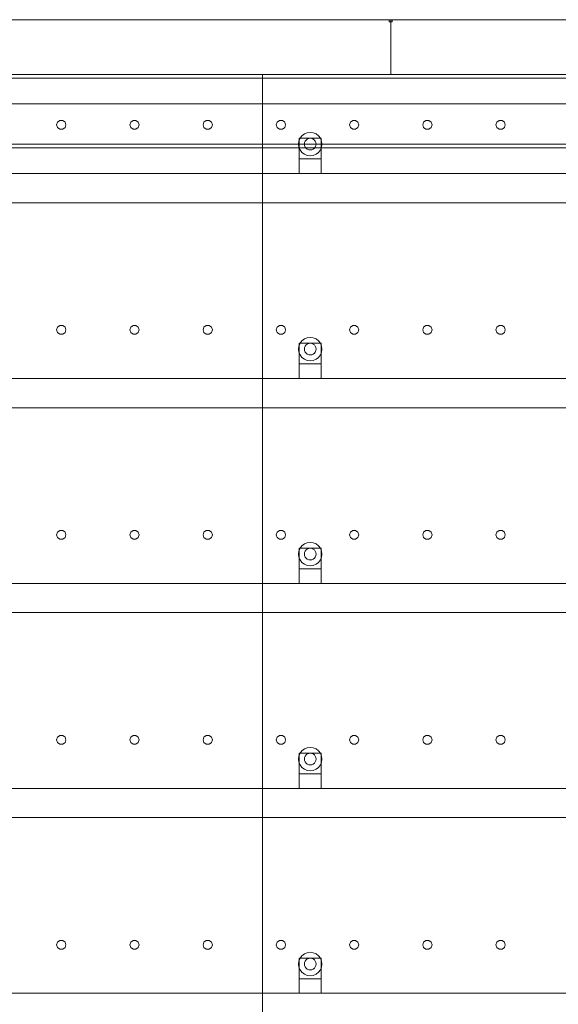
# Model space of a CAD drawing. Header units: millimetres. Extents: x -1970 to 61924, y -58230 to 6847.
# Tile 863 of 925: x 53704 to 54440, y 1655 to 3000. Entities that reach past the tile are written whole.
import ezdxf

# ---------------------------------------------------------------- set-up
doc = ezdxf.new("R2010")
doc.units = ezdxf.units.MM
doc.layers.add('lateral_secador', color=7, linetype='Continuous', lineweight=0)

msp = doc.modelspace()

# ---------------------------------------------------------------- linework, layer by layer
at = {"layer": 'lateral_secador'}
for p, q in [((53211.134, 3000), (54211.134, 3000)), ((54209.134, 3000), (54213.134, 3000)), ((54209.134, 3000), (54209.134, 2997)), ((54211.134, 2925), (54211.134, 3000)), ((54211.134, 3000), (55211.134, 3000)), ((54213.134, 2997), (54213.134, 3000)), ((54209.134, 2997), (54213.134, 2997)), ((40461.134, 2925), (60461.134, 2925)), ((40461.134, 2920), (60461.134, 2920)), ((53211.134, 2925), (54211.134, 2925)), ((53461.134, 2925), (54036.134, 2925)), ((54036.134, 0), (54036.134, 2925)), ((54036.134, 2925), (54461.134, 2925)), ((54036.134, 2925), (54036.134, 1400)), ((54211.134, 2925), (55211.134, 2925)), ((40461.134, 2885), (60461.134, 2885)), ((53755.997, 2860.082), (53754.784, 2856.35)), ((53754.784, 2856.35), (53755.997, 2852.618)), ((53759.172, 2862.389), (53755.997, 2860.082)), ((53755.997, 2852.618), (53759.172, 2850.311)), ((53763.096, 2862.389), (53759.172, 2862.389)), ((53766.271, 2860.082), (53763.096, 2862.389)), ((53763.096, 2850.311), (53766.271, 2852.618)), ((53767.484, 2856.35), (53766.271, 2860.082)), ((53766.271, 2852.618), (53767.484, 2856.35)), ((53855.997, 2860.082), (53854.784, 2856.35)), ((53854.784, 2856.35), (53855.997, 2852.618)), ((53859.172, 2862.389), (53855.997, 2860.082)), ((53855.997, 2852.618), (53859.172, 2850.311)), ((53863.096, 2862.389), (53859.172, 2862.389)), ((53866.271, 2860.082), (53863.096, 2862.389)), ((53863.096, 2850.311), (53866.271, 2852.618)), ((53867.484, 2856.35), (53866.271, 2860.082)), ((53866.271, 2852.618), (53867.484, 2856.35)), ((53955.997, 2860.082), (53954.784, 2856.35)), ((53954.784, 2856.35), (53955.997, 2852.618)), ((53959.172, 2862.389), (53955.997, 2860.082)), ((53955.997, 2852.618), (53959.172, 2850.311)), ((53963.096, 2862.389), (53959.172, 2862.389)), ((53966.271, 2860.082), (53963.096, 2862.389)), ((53963.096, 2850.311), (53966.271, 2852.618)), ((53967.484, 2856.35), (53966.271, 2860.082)), ((53966.271, 2852.618), (53967.484, 2856.35)), ((54055.997, 2860.082), (54054.784, 2856.35)), ((54054.784, 2856.35), (54055.997, 2852.618)), ((54059.172, 2862.389), (54055.997, 2860.082)), ((54055.997, 2852.618), (54059.172, 2850.311)), ((54063.096, 2862.389), (54059.172, 2862.389)), ((54066.271, 2860.082), (54063.096, 2862.389)), ((54063.096, 2850.311), (54066.271, 2852.618)), ((54067.484, 2856.35), (54066.271, 2860.082)), ((54066.271, 2852.618), (54067.484, 2856.35)), ((54155.997, 2860.082), (54154.784, 2856.35)), ((54154.784, 2856.35), (54155.997, 2852.618)), ((54159.172, 2862.389), (54155.997, 2860.082)), ((54155.997, 2852.618), (54159.172, 2850.311)), ((54163.096, 2862.389), (54159.172, 2862.389)), ((54166.271, 2860.082), (54163.096, 2862.389)), ((54163.096, 2850.311), (54166.271, 2852.618)), ((54167.484, 2856.35), (54166.271, 2860.082)), ((54166.271, 2852.618), (54167.484, 2856.35)), ((54255.997, 2860.082), (54254.784, 2856.35)), ((54254.784, 2856.35), (54255.997, 2852.618)), ((54259.172, 2862.389), (54255.997, 2860.082)), ((54255.997, 2852.618), (54259.172, 2850.311)), ((54263.096, 2862.389), (54259.172, 2862.389)), ((54266.271, 2860.082), (54263.096, 2862.389)), ((54263.096, 2850.311), (54266.271, 2852.618)), ((54267.484, 2856.35), (54266.271, 2860.082)), ((54266.271, 2852.618), (54267.484, 2856.35)), ((54355.997, 2860.082), (54354.784, 2856.35)), ((54354.784, 2856.35), (54355.997, 2852.618)), ((54359.172, 2862.389), (54355.997, 2860.082)), ((54355.997, 2852.618), (54359.172, 2850.311)), ((54363.096, 2862.389), (54359.172, 2862.389)), ((54366.271, 2860.082), (54363.096, 2862.389)), ((54363.096, 2850.311), (54366.271, 2852.618)), ((54367.484, 2856.35), (54366.271, 2860.082)), ((54366.271, 2852.618), (54367.484, 2856.35)), ((53759.172, 2850.311), (53763.096, 2850.311)), ((53859.172, 2850.311), (53863.096, 2850.311)), ((53959.172, 2850.311), (53963.096, 2850.311)), ((54059.172, 2850.311), (54063.096, 2850.311)), ((54087.277, 2838), (54085.679, 2834.141)), ((54086.134, 2838), (54116.134, 2838)), ((54086.134, 2838), (54086.134, 2810)), ((54089.82, 2841.314), (54087.277, 2838)), ((54093.134, 2843.856), (54089.82, 2841.314)), ((54096.993, 2845.455), (54093.134, 2843.856)), ((54101.134, 2846), (54096.993, 2845.455)), ((54101.134, 2838), (54099.063, 2837.727)), ((54105.275, 2845.455), (54101.134, 2846)), ((54103.204, 2837.727), (54101.134, 2838)), ((54109.134, 2843.856), (54105.275, 2845.455)), ((54112.448, 2841.314), (54109.134, 2843.856)), ((54114.99, 2838), (54112.448, 2841.314)), ((54116.589, 2834.141), (54114.99, 2838)), ((54116.134, 2810), (54116.134, 2838)), ((54159.172, 2850.311), (54163.096, 2850.311)), ((54259.172, 2850.311), (54263.096, 2850.311)), ((54359.172, 2850.311), (54363.096, 2850.311)), ((40461.134, 2830), (60461.134, 2830)), ((40461.134, 2825), (60461.134, 2825)), ((54085.679, 2834.141), (54085.134, 2830)), ((54085.134, 2830), (54085.679, 2825.859)), ((54085.679, 2825.859), (54087.277, 2822)), ((54093.406, 2832.071), (54093.134, 2830)), ((54093.134, 2830), (54093.406, 2827.929)), ((54094.206, 2834), (54093.406, 2832.071)), ((54093.406, 2827.929), (54094.206, 2826)), ((54095.477, 2835.657), (54094.206, 2834)), ((54094.206, 2826), (54095.477, 2824.343)), ((54097.134, 2836.928), (54095.477, 2835.657)), ((54099.063, 2837.727), (54097.134, 2836.928)), ((54105.134, 2836.928), (54103.204, 2837.727)), ((54106.791, 2835.657), (54105.134, 2836.928)), ((54108.062, 2834), (54106.791, 2835.657)), ((54106.791, 2824.343), (54108.062, 2826)), ((54108.861, 2832.071), (54108.062, 2834)), ((54108.062, 2826), (54108.861, 2827.929)), ((54109.134, 2830), (54108.861, 2832.071)), ((54108.861, 2827.929), (54109.134, 2830)), ((54114.99, 2822), (54116.589, 2825.859)), ((54117.134, 2830), (54116.589, 2834.141)), ((54116.589, 2825.859), (54117.134, 2830)), ((54087.277, 2822), (54089.82, 2818.686)), ((54089.82, 2818.686), (54093.134, 2816.144)), ((54093.134, 2816.144), (54096.993, 2814.545)), ((54095.477, 2824.343), (54097.134, 2823.072)), ((54096.993, 2814.545), (54101.134, 2814)), ((54097.134, 2823.072), (54099.063, 2822.273)), ((54099.063, 2822.273), (54101.134, 2822)), ((54101.134, 2822), (54103.204, 2822.273)), ((54101.134, 2814), (54105.275, 2814.545)), ((54103.204, 2822.273), (54105.134, 2823.072)), ((54105.134, 2823.072), (54106.791, 2824.343)), ((54105.275, 2814.545), (54109.134, 2816.144)), ((54109.134, 2816.144), (54112.448, 2818.686)), ((54112.448, 2818.686), (54114.99, 2822)), ((54086.134, 2810), (54116.134, 2810)), ((54086.134, 2810), (54086.134, 2790)), ((54116.134, 2790), (54116.134, 2810)), ((40811.134, 2790), (60111.134, 2790)), ((54086.134, 2790), (54116.134, 2790)), ((40811.134, 2750), (60111.134, 2750)), ((53755.997, 2580.082), (53754.784, 2576.35)), ((53754.784, 2576.35), (53755.997, 2572.618)), ((53759.172, 2582.389), (53755.997, 2580.082)), ((53755.997, 2572.618), (53759.172, 2570.311)), ((53763.096, 2582.389), (53759.172, 2582.389)), ((53759.172, 2570.311), (53763.096, 2570.311)), ((53766.271, 2580.082), (53763.096, 2582.389)), ((53763.096, 2570.311), (53766.271, 2572.618)), ((53767.484, 2576.35), (53766.271, 2580.082)), ((53766.271, 2572.618), (53767.484, 2576.35)), ((53855.997, 2580.082), (53854.784, 2576.35)), ((53854.784, 2576.35), (53855.997, 2572.618)), ((53859.172, 2582.389), (53855.997, 2580.082)), ((53855.997, 2572.618), (53859.172, 2570.311)), ((53863.096, 2582.389), (53859.172, 2582.389)), ((53859.172, 2570.311), (53863.096, 2570.311)), ((53866.271, 2580.082), (53863.096, 2582.389)), ((53863.096, 2570.311), (53866.271, 2572.618)), ((53867.484, 2576.35), (53866.271, 2580.082)), ((53866.271, 2572.618), (53867.484, 2576.35)), ((53955.997, 2580.082), (53954.784, 2576.35)), ((53954.784, 2576.35), (53955.997, 2572.618)), ((53959.172, 2582.389), (53955.997, 2580.082)), ((53955.997, 2572.618), (53959.172, 2570.311)), ((53963.096, 2582.389), (53959.172, 2582.389)), ((53959.172, 2570.311), (53963.096, 2570.311)), ((53966.271, 2580.082), (53963.096, 2582.389)), ((53963.096, 2570.311), (53966.271, 2572.618)), ((53967.484, 2576.35), (53966.271, 2580.082)), ((53966.271, 2572.618), (53967.484, 2576.35)), ((54055.997, 2580.082), (54054.784, 2576.35)), ((54054.784, 2576.35), (54055.997, 2572.618)), ((54059.172, 2582.389), (54055.997, 2580.082)), ((54055.997, 2572.618), (54059.172, 2570.311)), ((54063.096, 2582.389), (54059.172, 2582.389)), ((54059.172, 2570.311), (54063.096, 2570.311)), ((54066.271, 2580.082), (54063.096, 2582.389)), ((54063.096, 2570.311), (54066.271, 2572.618)), ((54067.484, 2576.35), (54066.271, 2580.082)), ((54066.271, 2572.618), (54067.484, 2576.35)), ((54155.997, 2580.082), (54154.784, 2576.35)), ((54154.784, 2576.35), (54155.997, 2572.618)), ((54159.172, 2582.389), (54155.997, 2580.082)), ((54155.997, 2572.618), (54159.172, 2570.311)), ((54163.096, 2582.389), (54159.172, 2582.389)), ((54159.172, 2570.311), (54163.096, 2570.311)), ((54166.271, 2580.082), (54163.096, 2582.389)), ((54163.096, 2570.311), (54166.271, 2572.618)), ((54167.484, 2576.35), (54166.271, 2580.082)), ((54166.271, 2572.618), (54167.484, 2576.35)), ((54255.997, 2580.082), (54254.784, 2576.35)), ((54254.784, 2576.35), (54255.997, 2572.618)), ((54259.172, 2582.389), (54255.997, 2580.082)), ((54255.997, 2572.618), (54259.172, 2570.311)), ((54263.096, 2582.389), (54259.172, 2582.389)), ((54259.172, 2570.311), (54263.096, 2570.311)), ((54266.271, 2580.082), (54263.096, 2582.389)), ((54263.096, 2570.311), (54266.271, 2572.618)), ((54267.484, 2576.35), (54266.271, 2580.082)), ((54266.271, 2572.618), (54267.484, 2576.35)), ((54355.997, 2580.082), (54354.784, 2576.35)), ((54354.784, 2576.35), (54355.997, 2572.618)), ((54359.172, 2582.389), (54355.997, 2580.082)), ((54355.997, 2572.618), (54359.172, 2570.311)), ((54363.096, 2582.389), (54359.172, 2582.389)), ((54359.172, 2570.311), (54363.096, 2570.311)), ((54366.271, 2580.082), (54363.096, 2582.389)), ((54363.096, 2570.311), (54366.271, 2572.618)), ((54367.484, 2576.35), (54366.271, 2580.082)), ((54366.271, 2572.618), (54367.484, 2576.35)), ((54087.277, 2558), (54085.679, 2554.141)), ((54086.134, 2558), (54116.134, 2558)), ((54086.134, 2558), (54086.134, 2530)), ((54089.82, 2561.314), (54087.277, 2558)), ((54093.134, 2563.856), (54089.82, 2561.314)), ((54096.993, 2565.455), (54093.134, 2563.856)), ((54095.477, 2555.657), (54094.206, 2554)), ((54097.134, 2556.928), (54095.477, 2555.657)), ((54101.134, 2566), (54096.993, 2565.455)), ((54099.063, 2557.727), (54097.134, 2556.928)), ((54101.134, 2558), (54099.063, 2557.727)), ((54105.275, 2565.455), (54101.134, 2566)), ((54103.204, 2557.727), (54101.134, 2558)), ((54105.134, 2556.928), (54103.204, 2557.727)), ((54106.791, 2555.657), (54105.134, 2556.928)), ((54109.134, 2563.856), (54105.275, 2565.455)), ((54108.062, 2554), (54106.791, 2555.657)), ((54112.448, 2561.314), (54109.134, 2563.856)), ((54114.99, 2558), (54112.448, 2561.314)), ((54116.589, 2554.141), (54114.99, 2558)), ((54116.134, 2530), (54116.134, 2558)), ((54085.679, 2554.141), (54085.134, 2550)), ((54085.134, 2550), (54085.679, 2545.859)), ((54085.679, 2545.859), (54087.277, 2542)), ((54093.406, 2552.071), (54093.134, 2550)), ((54093.134, 2550), (54093.406, 2547.929)), ((54094.206, 2554), (54093.406, 2552.071)), ((54093.406, 2547.929), (54094.206, 2546)), ((54094.206, 2546), (54095.477, 2544.343)), ((54095.477, 2544.343), (54097.134, 2543.072)), ((54097.134, 2543.072), (54099.063, 2542.273)), ((54099.063, 2542.273), (54101.134, 2542)), ((54101.134, 2542), (54103.204, 2542.273)), ((54103.204, 2542.273), (54105.134, 2543.072)), ((54105.134, 2543.072), (54106.791, 2544.343)), ((54106.791, 2544.343), (54108.062, 2546)), ((54108.861, 2552.071), (54108.062, 2554)), ((54108.062, 2546), (54108.861, 2547.929)), ((54109.134, 2550), (54108.861, 2552.071)), ((54108.861, 2547.929), (54109.134, 2550)), ((54114.99, 2542), (54116.589, 2545.859)), ((54117.134, 2550), (54116.589, 2554.141)), ((54116.589, 2545.859), (54117.134, 2550)), ((54086.134, 2530), (54116.134, 2530)), ((54086.134, 2530), (54086.134, 2510)), ((54087.277, 2542), (54089.82, 2538.686)), ((54089.82, 2538.686), (54093.134, 2536.144)), ((54093.134, 2536.144), (54096.993, 2534.545)), ((54096.993, 2534.545), (54101.134, 2534)), ((54101.134, 2534), (54105.275, 2534.545)), ((54105.275, 2534.545), (54109.134, 2536.144)), ((54109.134, 2536.144), (54112.448, 2538.686)), ((54112.448, 2538.686), (54114.99, 2542)), ((54116.134, 2510), (54116.134, 2530)), ((40811.134, 2510), (60111.134, 2510)), ((54086.134, 2510), (54116.134, 2510)), ((40811.134, 2470), (60111.134, 2470)), ((53755.997, 2300.082), (53754.784, 2296.35)), ((53759.172, 2302.389), (53755.997, 2300.082)), ((53763.096, 2302.389), (53759.172, 2302.389)), ((53766.271, 2300.082), (53763.096, 2302.389)), ((53767.484, 2296.35), (53766.271, 2300.082)), ((53855.997, 2300.082), (53854.784, 2296.35)), ((53859.172, 2302.389), (53855.997, 2300.082)), ((53863.096, 2302.389), (53859.172, 2302.389)), ((53866.271, 2300.082), (53863.096, 2302.389)), ((53867.484, 2296.35), (53866.271, 2300.082)), ((53955.997, 2300.082), (53954.784, 2296.35)), ((53959.172, 2302.389), (53955.997, 2300.082)), ((53963.096, 2302.389), (53959.172, 2302.389)), ((53966.271, 2300.082), (53963.096, 2302.389)), ((53967.484, 2296.35), (53966.271, 2300.082)), ((54055.997, 2300.082), (54054.784, 2296.35)), ((54059.172, 2302.389), (54055.997, 2300.082)), ((54063.096, 2302.389), (54059.172, 2302.389)), ((54066.271, 2300.082), (54063.096, 2302.389)), ((54067.484, 2296.35), (54066.271, 2300.082)), ((54155.997, 2300.082), (54154.784, 2296.35)), ((54159.172, 2302.389), (54155.997, 2300.082)), ((54163.096, 2302.389), (54159.172, 2302.389)), ((54166.271, 2300.082), (54163.096, 2302.389)), ((54167.484, 2296.35), (54166.271, 2300.082)), ((54255.997, 2300.082), (54254.784, 2296.35)), ((54259.172, 2302.389), (54255.997, 2300.082)), ((54263.096, 2302.389), (54259.172, 2302.389)), ((54266.271, 2300.082), (54263.096, 2302.389)), ((54267.484, 2296.35), (54266.271, 2300.082)), ((54355.997, 2300.082), (54354.784, 2296.35)), ((54359.172, 2302.389), (54355.997, 2300.082)), ((54363.096, 2302.389), (54359.172, 2302.389)), ((54366.271, 2300.082), (54363.096, 2302.389)), ((54367.484, 2296.35), (54366.271, 2300.082)), ((53754.784, 2296.35), (53755.997, 2292.618)), ((53755.997, 2292.618), (53759.172, 2290.311)), ((53759.172, 2290.311), (53763.096, 2290.311)), ((53763.096, 2290.311), (53766.271, 2292.618)), ((53766.271, 2292.618), (53767.484, 2296.35)), ((53854.784, 2296.35), (53855.997, 2292.618)), ((53855.997, 2292.618), (53859.172, 2290.311)), ((53859.172, 2290.311), (53863.096, 2290.311)), ((53863.096, 2290.311), (53866.271, 2292.618)), ((53866.271, 2292.618), (53867.484, 2296.35)), ((53954.784, 2296.35), (53955.997, 2292.618)), ((53955.997, 2292.618), (53959.172, 2290.311)), ((53959.172, 2290.311), (53963.096, 2290.311)), ((53963.096, 2290.311), (53966.271, 2292.618)), ((53966.271, 2292.618), (53967.484, 2296.35)), ((54054.784, 2296.35), (54055.997, 2292.618)), ((54055.997, 2292.618), (54059.172, 2290.311)), ((54059.172, 2290.311), (54063.096, 2290.311)), ((54063.096, 2290.311), (54066.271, 2292.618)), ((54066.271, 2292.618), (54067.484, 2296.35)), ((54154.784, 2296.35), (54155.997, 2292.618)), ((54155.997, 2292.618), (54159.172, 2290.311)), ((54159.172, 2290.311), (54163.096, 2290.311)), ((54163.096, 2290.311), (54166.271, 2292.618)), ((54166.271, 2292.618), (54167.484, 2296.35)), ((54254.784, 2296.35), (54255.997, 2292.618)), ((54255.997, 2292.618), (54259.172, 2290.311)), ((54259.172, 2290.311), (54263.096, 2290.311)), ((54263.096, 2290.311), (54266.271, 2292.618)), ((54266.271, 2292.618), (54267.484, 2296.35)), ((54354.784, 2296.35), (54355.997, 2292.618)), ((54355.997, 2292.618), (54359.172, 2290.311)), ((54359.172, 2290.311), (54363.096, 2290.311)), ((54363.096, 2290.311), (54366.271, 2292.618)), ((54366.271, 2292.618), (54367.484, 2296.35)), ((54085.679, 2274.141), (54085.134, 2270)), ((54087.277, 2278), (54085.679, 2274.141)), ((54086.134, 2278), (54116.134, 2278)), ((54086.134, 2278), (54086.134, 2250)), ((54089.82, 2281.314), (54087.277, 2278)), ((54093.134, 2283.856), (54089.82, 2281.314)), ((54096.993, 2285.455), (54093.134, 2283.856)), ((54094.206, 2274), (54093.406, 2272.071)), ((54095.477, 2275.657), (54094.206, 2274)), ((54097.134, 2276.928), (54095.477, 2275.657)), ((54101.134, 2286), (54096.993, 2285.455)), ((54099.063, 2277.727), (54097.134, 2276.928)), ((54101.134, 2278), (54099.063, 2277.727)), ((54105.275, 2285.455), (54101.134, 2286)), ((54103.204, 2277.727), (54101.134, 2278)), ((54105.134, 2276.928), (54103.204, 2277.727)), ((54106.791, 2275.657), (54105.134, 2276.928)), ((54109.134, 2283.856), (54105.275, 2285.455)), ((54108.062, 2274), (54106.791, 2275.657)), ((54108.861, 2272.071), (54108.062, 2274)), ((54112.448, 2281.314), (54109.134, 2283.856)), ((54114.99, 2278), (54112.448, 2281.314)), ((54116.589, 2274.141), (54114.99, 2278)), ((54116.134, 2250), (54116.134, 2278)), ((54117.134, 2270), (54116.589, 2274.141)), ((54085.134, 2270), (54085.679, 2265.859)), ((54085.679, 2265.859), (54087.277, 2262)), ((54087.277, 2262), (54089.82, 2258.686)), ((54093.406, 2272.071), (54093.134, 2270)), ((54093.134, 2270), (54093.406, 2267.929)), ((54093.406, 2267.929), (54094.206, 2266)), ((54094.206, 2266), (54095.477, 2264.343)), ((54095.477, 2264.343), (54097.134, 2263.072)), ((54097.134, 2263.072), (54099.063, 2262.273)), ((54099.063, 2262.273), (54101.134, 2262)), ((54101.134, 2262), (54103.204, 2262.273)), ((54103.204, 2262.273), (54105.134, 2263.072)), ((54105.134, 2263.072), (54106.791, 2264.343)), ((54106.791, 2264.343), (54108.062, 2266)), ((54108.062, 2266), (54108.861, 2267.929)), ((54109.134, 2270), (54108.861, 2272.071)), ((54108.861, 2267.929), (54109.134, 2270)), ((54112.448, 2258.686), (54114.99, 2262)), ((54114.99, 2262), (54116.589, 2265.859)), ((54116.589, 2265.859), (54117.134, 2270)), ((54086.134, 2250), (54116.134, 2250)), ((54086.134, 2250), (54086.134, 2230)), ((54089.82, 2258.686), (54093.134, 2256.144)), ((54093.134, 2256.144), (54096.993, 2254.545)), ((54096.993, 2254.545), (54101.134, 2254)), ((54101.134, 2254), (54105.275, 2254.545)), ((54105.275, 2254.545), (54109.134, 2256.144)), ((54109.134, 2256.144), (54112.448, 2258.686)), ((54116.134, 2230), (54116.134, 2250)), ((40811.134, 2230), (60111.134, 2230)), ((54086.134, 2230), (54116.134, 2230)), ((40811.134, 2190), (60111.134, 2190)), ((53755.997, 2020.082), (53754.784, 2016.35)), ((53759.172, 2022.389), (53755.997, 2020.082)), ((53763.096, 2022.389), (53759.172, 2022.389)), ((53766.271, 2020.082), (53763.096, 2022.389)), ((53767.484, 2016.35), (53766.271, 2020.082)), ((53855.997, 2020.082), (53854.784, 2016.35)), ((53859.172, 2022.389), (53855.997, 2020.082)), ((53863.096, 2022.389), (53859.172, 2022.389)), ((53866.271, 2020.082), (53863.096, 2022.389)), ((53867.484, 2016.35), (53866.271, 2020.082)), ((53955.997, 2020.082), (53954.784, 2016.35)), ((53959.172, 2022.389), (53955.997, 2020.082)), ((53963.096, 2022.389), (53959.172, 2022.389)), ((53966.271, 2020.082), (53963.096, 2022.389)), ((53967.484, 2016.35), (53966.271, 2020.082)), ((54055.997, 2020.082), (54054.784, 2016.35)), ((54059.172, 2022.389), (54055.997, 2020.082)), ((54063.096, 2022.389), (54059.172, 2022.389)), ((54066.271, 2020.082), (54063.096, 2022.389)), ((54067.484, 2016.35), (54066.271, 2020.082)), ((54155.997, 2020.082), (54154.784, 2016.35)), ((54159.172, 2022.389), (54155.997, 2020.082)), ((54163.096, 2022.389), (54159.172, 2022.389)), ((54166.271, 2020.082), (54163.096, 2022.389)), ((54167.484, 2016.35), (54166.271, 2020.082)), ((54255.997, 2020.082), (54254.784, 2016.35)), ((54259.172, 2022.389), (54255.997, 2020.082)), ((54263.096, 2022.389), (54259.172, 2022.389)), ((54266.271, 2020.082), (54263.096, 2022.389)), ((54267.484, 2016.35), (54266.271, 2020.082)), ((54355.997, 2020.082), (54354.784, 2016.35)), ((54359.172, 2022.389), (54355.997, 2020.082)), ((54363.096, 2022.389), (54359.172, 2022.389)), ((54366.271, 2020.082), (54363.096, 2022.389)), ((54367.484, 2016.35), (54366.271, 2020.082)), ((53754.784, 2016.35), (53755.997, 2012.618)), ((53755.997, 2012.618), (53759.172, 2010.311)), ((53759.172, 2010.311), (53763.096, 2010.311)), ((53763.096, 2010.311), (53766.271, 2012.618)), ((53766.271, 2012.618), (53767.484, 2016.35)), ((53854.784, 2016.35), (53855.997, 2012.618)), ((53855.997, 2012.618), (53859.172, 2010.311)), ((53859.172, 2010.311), (53863.096, 2010.311)), ((53863.096, 2010.311), (53866.271, 2012.618)), ((53866.271, 2012.618), (53867.484, 2016.35)), ((53954.784, 2016.35), (53955.997, 2012.618)), ((53955.997, 2012.618), (53959.172, 2010.311)), ((53959.172, 2010.311), (53963.096, 2010.311)), ((53963.096, 2010.311), (53966.271, 2012.618)), ((53966.271, 2012.618), (53967.484, 2016.35)), ((54054.784, 2016.35), (54055.997, 2012.618)), ((54055.997, 2012.618), (54059.172, 2010.311)), ((54059.172, 2010.311), (54063.096, 2010.311)), ((54063.096, 2010.311), (54066.271, 2012.618)), ((54066.271, 2012.618), (54067.484, 2016.35)), ((54096.993, 2005.455), (54093.134, 2003.856)), ((54101.134, 2006), (54096.993, 2005.455)), ((54105.275, 2005.455), (54101.134, 2006)), ((54109.134, 2003.856), (54105.275, 2005.455)), ((54154.784, 2016.35), (54155.997, 2012.618)), ((54155.997, 2012.618), (54159.172, 2010.311)), ((54159.172, 2010.311), (54163.096, 2010.311)), ((54163.096, 2010.311), (54166.271, 2012.618)), ((54166.271, 2012.618), (54167.484, 2016.35)), ((54254.784, 2016.35), (54255.997, 2012.618)), ((54255.997, 2012.618), (54259.172, 2010.311)), ((54259.172, 2010.311), (54263.096, 2010.311)), ((54263.096, 2010.311), (54266.271, 2012.618)), ((54266.271, 2012.618), (54267.484, 2016.35)), ((54354.784, 2016.35), (54355.997, 2012.618)), ((54355.997, 2012.618), (54359.172, 2010.311)), ((54359.172, 2010.311), (54363.096, 2010.311)), ((54363.096, 2010.311), (54366.271, 2012.618)), ((54366.271, 2012.618), (54367.484, 2016.35)), ((54085.679, 1994.141), (54085.134, 1990)), ((54087.277, 1998), (54085.679, 1994.141)), ((54086.134, 1998), (54116.134, 1998)), ((54086.134, 1998), (54086.134, 1970)), ((54089.82, 2001.314), (54087.277, 1998)), ((54093.134, 2003.856), (54089.82, 2001.314)), ((54093.406, 1992.071), (54093.134, 1990)), ((54094.206, 1994), (54093.406, 1992.071)), ((54095.477, 1995.657), (54094.206, 1994)), ((54097.134, 1996.928), (54095.477, 1995.657)), ((54099.063, 1997.727), (54097.134, 1996.928)), ((54101.134, 1998), (54099.063, 1997.727)), ((54103.204, 1997.727), (54101.134, 1998)), ((54105.134, 1996.928), (54103.204, 1997.727)), ((54106.791, 1995.657), (54105.134, 1996.928)), ((54108.062, 1994), (54106.791, 1995.657)), ((54108.861, 1992.071), (54108.062, 1994)), ((54109.134, 1990), (54108.861, 1992.071)), ((54112.448, 2001.314), (54109.134, 2003.856)), ((54114.99, 1998), (54112.448, 2001.314)), ((54116.589, 1994.141), (54114.99, 1998)), ((54116.134, 1970), (54116.134, 1998)), ((54117.134, 1990), (54116.589, 1994.141)), ((54085.134, 1990), (54085.679, 1985.859)), ((54085.679, 1985.859), (54087.277, 1982)), ((54087.277, 1982), (54089.82, 1978.686)), ((54089.82, 1978.686), (54093.134, 1976.144)), ((54093.134, 1990), (54093.406, 1987.929)), ((54093.406, 1987.929), (54094.206, 1986)), ((54094.206, 1986), (54095.477, 1984.343)), ((54095.477, 1984.343), (54097.134, 1983.072)), ((54097.134, 1983.072), (54099.063, 1982.273)), ((54099.063, 1982.273), (54101.134, 1982)), ((54101.134, 1982), (54103.204, 1982.273)), ((54103.204, 1982.273), (54105.134, 1983.072)), ((54105.134, 1983.072), (54106.791, 1984.343)), ((54106.791, 1984.343), (54108.062, 1986)), ((54108.062, 1986), (54108.861, 1987.929)), ((54108.861, 1987.929), (54109.134, 1990)), ((54109.134, 1976.144), (54112.448, 1978.686)), ((54112.448, 1978.686), (54114.99, 1982)), ((54114.99, 1982), (54116.589, 1985.859)), ((54116.589, 1985.859), (54117.134, 1990)), ((54086.134, 1970), (54116.134, 1970)), ((54086.134, 1970), (54086.134, 1950)), ((54093.134, 1976.144), (54096.993, 1974.545)), ((54096.993, 1974.545), (54101.134, 1974)), ((54101.134, 1974), (54105.275, 1974.545)), ((54105.275, 1974.545), (54109.134, 1976.144)), ((54116.134, 1950), (54116.134, 1970)), ((40811.134, 1950), (60111.134, 1950)), ((54086.134, 1950), (54116.134, 1950)), ((40811.134, 1910), (60111.134, 1910)), ((53755.997, 1740.082), (53754.784, 1736.35)), ((53754.784, 1736.35), (53755.997, 1732.618)), ((53759.172, 1742.389), (53755.997, 1740.082)), ((53763.096, 1742.389), (53759.172, 1742.389)), ((53766.271, 1740.082), (53763.096, 1742.389)), ((53767.484, 1736.35), (53766.271, 1740.082)), ((53766.271, 1732.618), (53767.484, 1736.35)), ((53855.997, 1740.082), (53854.784, 1736.35)), ((53854.784, 1736.35), (53855.997, 1732.618)), ((53859.172, 1742.389), (53855.997, 1740.082)), ((53863.096, 1742.389), (53859.172, 1742.389)), ((53866.271, 1740.082), (53863.096, 1742.389)), ((53867.484, 1736.35), (53866.271, 1740.082)), ((53866.271, 1732.618), (53867.484, 1736.35)), ((53955.997, 1740.082), (53954.784, 1736.35)), ((53954.784, 1736.35), (53955.997, 1732.618)), ((53959.172, 1742.389), (53955.997, 1740.082)), ((53963.096, 1742.389), (53959.172, 1742.389)), ((53966.271, 1740.082), (53963.096, 1742.389)), ((53967.484, 1736.35), (53966.271, 1740.082)), ((53966.271, 1732.618), (53967.484, 1736.35)), ((54055.997, 1740.082), (54054.784, 1736.35)), ((54054.784, 1736.35), (54055.997, 1732.618)), ((54059.172, 1742.389), (54055.997, 1740.082)), ((54063.096, 1742.389), (54059.172, 1742.389)), ((54066.271, 1740.082), (54063.096, 1742.389)), ((54067.484, 1736.35), (54066.271, 1740.082)), ((54066.271, 1732.618), (54067.484, 1736.35)), ((54155.997, 1740.082), (54154.784, 1736.35)), ((54154.784, 1736.35), (54155.997, 1732.618)), ((54159.172, 1742.389), (54155.997, 1740.082)), ((54163.096, 1742.389), (54159.172, 1742.389)), ((54166.271, 1740.082), (54163.096, 1742.389)), ((54167.484, 1736.35), (54166.271, 1740.082)), ((54166.271, 1732.618), (54167.484, 1736.35)), ((54255.997, 1740.082), (54254.784, 1736.35)), ((54254.784, 1736.35), (54255.997, 1732.618)), ((54259.172, 1742.389), (54255.997, 1740.082)), ((54263.096, 1742.389), (54259.172, 1742.389)), ((54266.271, 1740.082), (54263.096, 1742.389)), ((54267.484, 1736.35), (54266.271, 1740.082)), ((54266.271, 1732.618), (54267.484, 1736.35)), ((54355.997, 1740.082), (54354.784, 1736.35)), ((54354.784, 1736.35), (54355.997, 1732.618)), ((54359.172, 1742.389), (54355.997, 1740.082)), ((54363.096, 1742.389), (54359.172, 1742.389)), ((54366.271, 1740.082), (54363.096, 1742.389)), ((54367.484, 1736.35), (54366.271, 1740.082)), ((54366.271, 1732.618), (54367.484, 1736.35)), ((53755.997, 1732.618), (53759.172, 1730.311)), ((53759.172, 1730.311), (53763.096, 1730.311)), ((53763.096, 1730.311), (53766.271, 1732.618)), ((53855.997, 1732.618), (53859.172, 1730.311)), ((53859.172, 1730.311), (53863.096, 1730.311)), ((53863.096, 1730.311), (53866.271, 1732.618)), ((53955.997, 1732.618), (53959.172, 1730.311)), ((53959.172, 1730.311), (53963.096, 1730.311)), ((53963.096, 1730.311), (53966.271, 1732.618)), ((54055.997, 1732.618), (54059.172, 1730.311)), ((54059.172, 1730.311), (54063.096, 1730.311)), ((54063.096, 1730.311), (54066.271, 1732.618)), ((54093.134, 1723.856), (54089.82, 1721.314)), ((54096.993, 1725.455), (54093.134, 1723.856)), ((54101.134, 1726), (54096.993, 1725.455)), ((54105.275, 1725.455), (54101.134, 1726)), ((54109.134, 1723.856), (54105.275, 1725.455)), ((54112.448, 1721.314), (54109.134, 1723.856)), ((54155.997, 1732.618), (54159.172, 1730.311)), ((54159.172, 1730.311), (54163.096, 1730.311)), ((54163.096, 1730.311), (54166.271, 1732.618)), ((54255.997, 1732.618), (54259.172, 1730.311)), ((54259.172, 1730.311), (54263.096, 1730.311)), ((54263.096, 1730.311), (54266.271, 1732.618)), ((54355.997, 1732.618), (54359.172, 1730.311)), ((54359.172, 1730.311), (54363.096, 1730.311)), ((54363.096, 1730.311), (54366.271, 1732.618)), ((54085.679, 1714.141), (54085.134, 1710)), ((54085.134, 1710), (54085.679, 1705.859)), ((54087.277, 1718), (54085.679, 1714.141)), ((54086.134, 1718), (54116.134, 1718)), ((54086.134, 1718), (54086.134, 1690)), ((54089.82, 1721.314), (54087.277, 1718)), ((54093.406, 1712.071), (54093.134, 1710)), ((54093.134, 1710), (54093.406, 1707.929)), ((54094.206, 1714), (54093.406, 1712.071)), ((54095.477, 1715.657), (54094.206, 1714)), ((54097.134, 1716.928), (54095.477, 1715.657)), ((54099.063, 1717.727), (54097.134, 1716.928)), ((54101.134, 1718), (54099.063, 1717.727)), ((54103.204, 1717.727), (54101.134, 1718)), ((54105.134, 1716.928), (54103.204, 1717.727)), ((54106.791, 1715.657), (54105.134, 1716.928)), ((54108.062, 1714), (54106.791, 1715.657)), ((54108.861, 1712.071), (54108.062, 1714)), ((54109.134, 1710), (54108.861, 1712.071)), ((54108.861, 1707.929), (54109.134, 1710)), ((54114.99, 1718), (54112.448, 1721.314)), ((54116.589, 1714.141), (54114.99, 1718)), ((54116.134, 1690), (54116.134, 1718)), ((54117.134, 1710), (54116.589, 1714.141)), ((54116.589, 1705.859), (54117.134, 1710)), ((54085.679, 1705.859), (54087.277, 1702)), ((54087.277, 1702), (54089.82, 1698.686)), ((54089.82, 1698.686), (54093.134, 1696.144)), ((54093.134, 1696.144), (54096.993, 1694.545)), ((54093.406, 1707.929), (54094.206, 1706)), ((54094.206, 1706), (54095.477, 1704.343)), ((54095.477, 1704.343), (54097.134, 1703.072)), ((54097.134, 1703.072), (54099.063, 1702.273)), ((54099.063, 1702.273), (54101.134, 1702)), ((54101.134, 1702), (54103.204, 1702.273)), ((54103.204, 1702.273), (54105.134, 1703.072)), ((54105.134, 1703.072), (54106.791, 1704.343)), ((54105.275, 1694.545), (54109.134, 1696.144)), ((54106.791, 1704.343), (54108.062, 1706)), ((54108.062, 1706), (54108.861, 1707.929)), ((54109.134, 1696.144), (54112.448, 1698.686)), ((54112.448, 1698.686), (54114.99, 1702)), ((54114.99, 1702), (54116.589, 1705.859)), ((54086.134, 1690), (54116.134, 1690)), ((54086.134, 1690), (54086.134, 1670)), ((54096.993, 1694.545), (54101.134, 1694)), ((54101.134, 1694), (54105.275, 1694.545)), ((54116.134, 1670), (54116.134, 1690)), ((40811.134, 1670), (60111.134, 1670)), ((54086.134, 1670), (54116.134, 1670))]:
    msp.add_line(p, q, dxfattribs=at)

doc.saveas('drawing.dxf')
